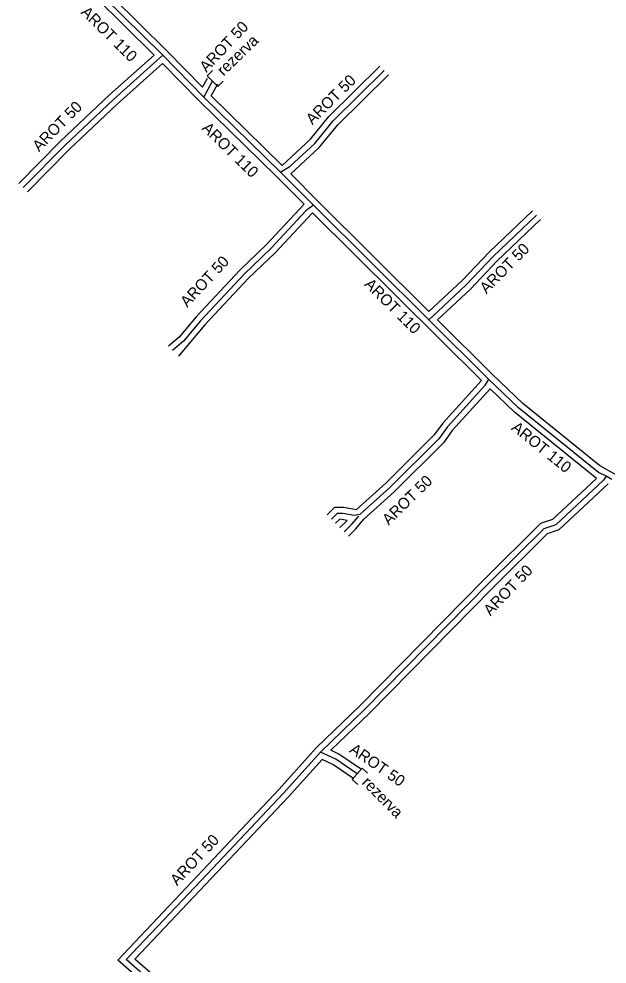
# Model space of a CAD drawing. Extents: x -651943 to -618711, y -1138561 to -1100552.
# Drawn here: x -640780.7 to -640741.3, y -1114890.9 to -1114827.6 of the extents above; entities that cross this region are included whole.
import ezdxf

# ---------------------------------------------------------------- set-up
doc = ezdxf.new("R2010")
doc.units = 0
for name, color, linetype in [('KT optika', 7, 'Continuous'), ('KT trasa', 7, 'Continuous'), ('KT zařízení', 7, 'Continuous')]:
    doc.layers.add(name, color=color, linetype=linetype)

# ---------------------------------------------------------------- blocks, each defined once
blk = doc.blocks.new('TVREZ')
at = {"layer": 'KT zařízení'}
for p, q in [((-0.05, 0.05), (0, 0.05)), ((0, -0.05), (0, 0.05)), ((-0.05, -0.05), (0, -0.05))]:
    blk.add_line(p, q, dxfattribs=at)

msp = doc.modelspace()

# ---------------------------------------------------------------- linework, layer by layer
at = {"layer": 'KT optika'}
for p, q in [((-640771.06, -1114830.05), (-640776.02, -1114825.15)), ((-640771.06, -1114830.05), (-640776.02, -1114825.15)), ((-640771.06, -1114830.05), (-640771.45, -1114830.41)), ((-640771.06, -1114830.05), (-640771.45, -1114830.41)), ((-640768.31, -1114832.85), (-640771.06, -1114830.05)), ((-640768.31, -1114832.85), (-640771.06, -1114830.05)), ((-640771.45, -1114830.41), (-640774.36, -1114833.01)), ((-640771.45, -1114830.41), (-640774.36, -1114833.01)), ((-640759.64, -1114834.43), (-640756.237, -1114831.068)), ((-640759.64, -1114834.43), (-640756.237, -1114831.068)), ((-640768.31, -1114832.85), (-640767.72, -1114831.78)), ((-640768.31, -1114832.85), (-640767.72, -1114831.78)), ((-640774.36, -1114833.01), (-640777.61, -1114836.08)), ((-640774.36, -1114833.01), (-640777.61, -1114836.08)), ((-640763.17, -1114837.88), (-640768.31, -1114832.85)), ((-640763.17, -1114837.88), (-640768.31, -1114832.85)), ((-640760.88, -1114835.95), (-640759.64, -1114834.43)), ((-640760.88, -1114835.95), (-640759.64, -1114834.43)), ((-640777.61, -1114836.08), (-640780.409, -1114838.905)), ((-640777.61, -1114836.08), (-640780.409, -1114838.905)), ((-640762.52, -1114837.48), (-640760.88, -1114835.95)), ((-640762.52, -1114837.48), (-640760.88, -1114835.95)), ((-640763.17, -1114837.88), (-640762.52, -1114837.48)), ((-640763.17, -1114837.88), (-640762.52, -1114837.48)), ((-640760.97, -1114840.09), (-640763.17, -1114837.88)), ((-640760.97, -1114840.09), (-640763.17, -1114837.88)), ((-640760.97, -1114840.09), (-640761.45, -1114840.45)), ((-640760.97, -1114840.09), (-640761.45, -1114840.45)), ((-640749.24, -1114851.73), (-640760.97, -1114840.09)), ((-640749.24, -1114851.73), (-640760.97, -1114840.09)), ((-640761.45, -1114840.45), (-640763.83, -1114842.99)), ((-640761.45, -1114840.45), (-640763.83, -1114842.99)), ((-640748.93, -1114843.52), (-640746.036, -1114840.761)), ((-640748.93, -1114843.52), (-640746.036, -1114840.761)), ((-640763.83, -1114842.99), (-640765.61, -1114844.71)), ((-640763.83, -1114842.99), (-640765.61, -1114844.71)), ((-640750.74, -1114845.41), (-640748.93, -1114843.52)), ((-640750.74, -1114845.41), (-640748.93, -1114843.52)), ((-640765.61, -1114844.71), (-640768.53, -1114847.83)), ((-640765.61, -1114844.71), (-640768.53, -1114847.83)), ((-640752.65, -1114847.19), (-640750.74, -1114845.41)), ((-640752.65, -1114847.19), (-640750.74, -1114845.41)), ((-640753.254, -1114847.747), (-640752.65, -1114847.19)), ((-640753.254, -1114847.747), (-640752.65, -1114847.19)), ((-640768.53, -1114847.83), (-640769.68, -1114849.19)), ((-640768.53, -1114847.83), (-640769.68, -1114849.19)), ((-640769.68, -1114849.19), (-640770.414, -1114849.814)), ((-640769.68, -1114849.19), (-640770.414, -1114849.814)), ((-640749.49, -1114852.16), (-640752, -1114854.92)), ((-640749.49, -1114852.16), (-640752, -1114854.92)), ((-640749.24, -1114851.73), (-640749.49, -1114852.16)), ((-640749.24, -1114851.73), (-640749.49, -1114852.16)), ((-640747.23, -1114853.65), (-640749.24, -1114851.73)), ((-640747.23, -1114853.65), (-640749.24, -1114851.73)), ((-640741.88, -1114857.98), (-640747.23, -1114853.65)), ((-640741.88, -1114857.98), (-640747.23, -1114853.65)), ((-640752, -1114854.92), (-640752.57, -1114855.72)), ((-640752, -1114854.92), (-640752.57, -1114855.72)), ((-640752.57, -1114855.72), (-640755.85, -1114858.98)), ((-640752.57, -1114855.72), (-640755.85, -1114858.98)), ((-640741.37, -1114858.22), (-640741.88, -1114857.98)), ((-640741.37, -1114858.22), (-640741.88, -1114857.98)), ((-640741.55, -1114858.48), (-640744.75, -1114861.47)), ((-640741.55, -1114858.48), (-640744.75, -1114861.47)), ((-640741.37, -1114858.22), (-640741.55, -1114858.48)), ((-640741.37, -1114858.22), (-640741.55, -1114858.48)), ((-640740.99, -1114858.43), (-640741.37, -1114858.22)), ((-640740.99, -1114858.43), (-640741.37, -1114858.22)), ((-640755.85, -1114858.98), (-640757.87, -1114860.79)), ((-640755.85, -1114858.98), (-640757.87, -1114860.79)), ((-640759.77, -1114861.09), (-640759.39, -1114860.71)), ((-640759.77, -1114861.09), (-640759.39, -1114860.71)), ((-640759.01, -1114860.72), (-640759.39, -1114860.71)), ((-640759.01, -1114860.72), (-640759.39, -1114860.71)), ((-640758.25, -1114860.86), (-640759.01, -1114860.72)), ((-640758.25, -1114860.86), (-640759.01, -1114860.72)), ((-640758.43, -1114861.46), (-640757.92, -1114860.89)), ((-640758.43, -1114861.46), (-640757.92, -1114860.89)), ((-640757.87, -1114860.79), (-640758.25, -1114860.86)), ((-640757.87, -1114860.79), (-640758.25, -1114860.86)), ((-640758.911, -1114861.945), (-640758.43, -1114861.46)), ((-640758.911, -1114861.945), (-640758.43, -1114861.46)), ((-640745.54, -1114861.74), (-640749.25, -1114865.41)), ((-640745.54, -1114861.74), (-640749.25, -1114865.41)), ((-640744.75, -1114861.47), (-640745.54, -1114861.74)), ((-640744.75, -1114861.47), (-640745.54, -1114861.74)), ((-640749.25, -1114865.41), (-640757.55, -1114873.84)), ((-640749.25, -1114865.41), (-640757.55, -1114873.84)), ((-640757.55, -1114873.84), (-640760.49, -1114876.68)), ((-640757.55, -1114873.84), (-640760.49, -1114876.68)), ((-640760.49, -1114876.68), (-640762.97, -1114879.43)), ((-640760.49, -1114876.68), (-640762.97, -1114879.43)), ((-640759.47, -1114877.16), (-640760.49, -1114876.68)), ((-640759.47, -1114877.16), (-640760.49, -1114876.68)), ((-640758.05, -1114878.14), (-640759.47, -1114877.16)), ((-640758.05, -1114878.14), (-640759.47, -1114877.16)), ((-640768.09, -1114884.85), (-640762.97, -1114879.43)), ((-640768.09, -1114884.85), (-640762.97, -1114879.43)), ((-640773.5, -1114890.57), (-640768.09, -1114884.85)), ((-640773.5, -1114890.57), (-640768.09, -1114884.85)), ((-640771.67, -1114892.16), (-640773.5, -1114890.57)), ((-640771.67, -1114892.16), (-640773.5, -1114890.57))]:
    msp.add_line(p, q, dxfattribs=at)
at = {"layer": 'KT trasa'}
for p, q in [((-640771.06, -1114830.05), (-640776.02, -1114825.15)), ((-640771.06, -1114830.05), (-640771.45, -1114830.41)), ((-640768.31, -1114832.85), (-640771.06, -1114830.05)), ((-640771.45, -1114830.41), (-640774.36, -1114833.01)), ((-640759.64, -1114834.43), (-640756.237, -1114831.068)), ((-640768.31, -1114832.85), (-640767.72, -1114831.78)), ((-640774.36, -1114833.01), (-640777.61, -1114836.08)), ((-640763.17, -1114837.88), (-640768.31, -1114832.85)), ((-640760.88, -1114835.95), (-640759.64, -1114834.43)), ((-640777.61, -1114836.08), (-640780.409, -1114838.905)), ((-640762.52, -1114837.48), (-640760.88, -1114835.95)), ((-640763.17, -1114837.88), (-640762.52, -1114837.48)), ((-640760.97, -1114840.09), (-640763.17, -1114837.88)), ((-640760.97, -1114840.09), (-640761.45, -1114840.45)), ((-640749.24, -1114851.73), (-640760.97, -1114840.09)), ((-640761.45, -1114840.45), (-640763.83, -1114842.99)), ((-640748.93, -1114843.52), (-640746.036, -1114840.761)), ((-640763.83, -1114842.99), (-640765.61, -1114844.71)), ((-640750.74, -1114845.41), (-640748.93, -1114843.52)), ((-640765.61, -1114844.71), (-640768.53, -1114847.83)), ((-640752.65, -1114847.19), (-640750.74, -1114845.41)), ((-640753.254, -1114847.747), (-640752.65, -1114847.19)), ((-640768.53, -1114847.83), (-640769.68, -1114849.19)), ((-640769.68, -1114849.19), (-640770.414, -1114849.814)), ((-640749.49, -1114852.16), (-640752, -1114854.92)), ((-640749.24, -1114851.73), (-640749.49, -1114852.16)), ((-640747.23, -1114853.65), (-640749.24, -1114851.73)), ((-640741.88, -1114857.98), (-640747.23, -1114853.65)), ((-640752, -1114854.92), (-640752.57, -1114855.72)), ((-640752.57, -1114855.72), (-640755.85, -1114858.98)), ((-640741.37, -1114858.22), (-640741.88, -1114857.98)), ((-640741.55, -1114858.48), (-640744.75, -1114861.47)), ((-640741.37, -1114858.22), (-640741.55, -1114858.48)), ((-640740.99, -1114858.43), (-640741.37, -1114858.22)), ((-640755.85, -1114858.98), (-640757.87, -1114860.79)), ((-640759.77, -1114861.09), (-640759.39, -1114860.71)), ((-640759.01, -1114860.72), (-640759.39, -1114860.71)), ((-640758.25, -1114860.86), (-640759.01, -1114860.72)), ((-640758.43, -1114861.46), (-640757.92, -1114860.89)), ((-640757.87, -1114860.79), (-640758.25, -1114860.86)), ((-640758.911, -1114861.945), (-640758.43, -1114861.46)), ((-640745.54, -1114861.74), (-640749.25, -1114865.41)), ((-640744.75, -1114861.47), (-640745.54, -1114861.74)), ((-640749.25, -1114865.41), (-640757.55, -1114873.84)), ((-640757.55, -1114873.84), (-640760.49, -1114876.68)), ((-640760.49, -1114876.68), (-640762.97, -1114879.43)), ((-640759.47, -1114877.16), (-640760.49, -1114876.68)), ((-640758.05, -1114878.14), (-640759.47, -1114877.16)), ((-640768.09, -1114884.85), (-640762.97, -1114879.43)), ((-640773.5, -1114890.57), (-640768.09, -1114884.85)), ((-640771.67, -1114892.16), (-640773.5, -1114890.57))]:
    msp.add_line(p, q, dxfattribs=at)
at = {"layer": 'KT zařízení'}
for p, q in [((-640771.638, -1114830.041), (-640776.34, -1114825.395)), ((-640770.778, -1114829.765), (-640775.477, -1114825.123)), ((-640771.638, -1114830.041), (-640774.617, -1114832.703)), ((-640768.401, -1114832.186), (-640770.774, -1114829.769)), ((-640771.072, -1114830.608), (-640774.102, -1114833.316)), ((-640768.617, -1114833.108), (-640771.072, -1114830.608)), ((-640759.931, -1114834.155), (-640756.518, -1114830.783)), ((-640759.348, -1114834.704), (-640755.955, -1114831.352)), ((-640768.401, -1114832.186), (-640768.07, -1114831.586)), ((-640767.812, -1114832.777), (-640767.369, -1114831.973)), ((-640774.617, -1114832.703), (-640777.901, -1114835.805)), ((-640774.102, -1114833.316), (-640777.318, -1114836.354)), ((-640763.488, -1114838.127), (-640768.617, -1114833.108)), ((-640763.055, -1114837.432), (-640767.812, -1114832.777)), ((-640761.17, -1114835.674), (-640759.931, -1114834.155)), ((-640760.589, -1114836.225), (-640759.348, -1114834.704)), ((-640777.901, -1114835.805), (-640780.693, -1114838.623)), ((-640763.055, -1114837.432), (-640761.17, -1114835.674)), ((-640777.318, -1114836.354), (-640780.124, -1114839.186)), ((-640762.488, -1114837.997), (-640760.589, -1114836.225)), ((-640761.599, -1114840.024), (-640763.488, -1114838.127)), ((-640760.686, -1114839.807), (-640762.488, -1114837.997)), ((-640761.599, -1114840.024), (-640764.116, -1114842.711)), ((-640753.242, -1114847.195), (-640760.686, -1114839.807)), ((-640761.033, -1114840.589), (-640763.543, -1114843.268)), ((-640749.719, -1114851.817), (-640761.033, -1114840.589)), ((-640749.201, -1114843.225), (-640746.312, -1114840.471)), ((-640748.658, -1114843.814), (-640745.759, -1114841.05)), ((-640764.116, -1114842.711), (-640765.907, -1114844.441)), ((-640763.543, -1114843.268), (-640765.312, -1114844.978)), ((-640751.018, -1114845.123), (-640749.201, -1114843.225)), ((-640750.461, -1114845.696), (-640748.658, -1114843.814)), ((-640765.907, -1114844.441), (-640768.825, -1114847.56)), ((-640765.312, -1114844.978), (-640768.234, -1114848.1)), ((-640753.242, -1114847.195), (-640751.018, -1114845.123)), ((-640752.674, -1114847.759), (-640750.461, -1114845.696)), ((-640768.825, -1114847.56), (-640769.964, -1114848.906)), ((-640748.991, -1114851.413), (-640752.674, -1114847.759)), ((-640768.234, -1114848.1), (-640770.009, -1114850.198)), ((-640769.964, -1114848.906), (-640770.673, -1114849.509)), ((-640746.958, -1114853.355), (-640748.991, -1114851.413)), ((-640749.719, -1114851.817), (-640752.312, -1114854.668)), ((-640749.144, -1114852.374), (-640751.687, -1114855.171)), ((-640747.501, -1114853.944), (-640749.144, -1114852.374)), ((-640741.822, -1114857.512), (-640746.958, -1114853.355)), ((-640742.025, -1114858.376), (-640747.501, -1114853.944)), ((-640752.312, -1114854.668), (-640752.877, -1114855.462)), ((-640752.877, -1114855.462), (-640756.125, -1114858.69)), ((-640751.687, -1114855.171), (-640752.262, -1114855.977)), ((-640752.262, -1114855.977), (-640755.574, -1114859.269)), ((-640740.625, -1114858.174), (-640741.822, -1114857.512)), ((-640742.025, -1114858.376), (-640744.961, -1114861.119)), ((-640756.125, -1114858.69), (-640758.119, -1114860.477)), ((-640741.244, -1114858.742), (-640744.538, -1114861.82)), ((-640755.574, -1114859.269), (-640757.603, -1114861.087)), ((-640760.052, -1114860.807), (-640759.55, -1114860.305)), ((-640758.965, -1114860.321), (-640759.55, -1114860.305)), ((-640758.119, -1114860.477), (-640758.965, -1114860.321)), ((-640759.487, -1114861.372), (-640759.205, -1114861.09)), ((-640758.716, -1114861.18), (-640759.205, -1114861.09)), ((-640758.139, -1114861.735), (-640757.603, -1114861.087)), ((-640744.961, -1114861.119), (-640745.756, -1114861.391)), ((-640759.195, -1114861.663), (-640758.716, -1114861.18)), ((-640758.626, -1114862.226), (-640758.139, -1114861.735)), ((-640745.756, -1114861.391), (-640749.533, -1114865.127)), ((-640745.323, -1114862.088), (-640748.966, -1114865.692)), ((-640744.538, -1114861.82), (-640745.323, -1114862.088)), ((-640749.533, -1114865.127), (-640757.85, -1114873.574)), ((-640748.966, -1114865.692), (-640757.249, -1114874.105)), ((-640757.85, -1114873.574), (-640760.782, -1114876.407)), ((-640757.249, -1114874.105), (-640759.795, -1114876.564)), ((-640760.782, -1114876.407), (-640763.275, -1114879.171)), ((-640759.265, -1114876.814), (-640759.795, -1114876.564)), ((-640757.822, -1114877.81), (-640759.265, -1114876.814)), ((-640760.391, -1114877.168), (-640762.664, -1114879.688)), ((-640759.673, -1114877.505), (-640760.391, -1114877.168)), ((-640758.277, -1114878.469), (-640759.673, -1114877.505)), ((-640768.38, -1114884.575), (-640763.275, -1114879.171)), ((-640767.799, -1114885.124), (-640762.664, -1114879.688)), ((-640774.076, -1114890.598), (-640768.38, -1114884.575)), ((-640772.923, -1114890.541), (-640767.799, -1114885.124)), ((-640771.196, -1114893.1), (-640774.076, -1114890.598)), ((-640770.721, -1114892.454), (-640772.923, -1114890.541))]:
    msp.add_line(p, q, dxfattribs=at)

# ---------------------------------------------------------------- block references
for p, xscale, yscale, rotation in [((-640767.72, -1114831.78), 9.999995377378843, 9.999995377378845, -134.65852426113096), ((-640758.05, -1114878.14), 10.00002724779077, 10.000027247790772, 138.53658132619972)]:
    msp.add_blockref('TVREZ', p, dxfattribs=dict(at, xscale=xscale, yscale=yscale, rotation=rotation))

# ---------------------------------------------------------------- texts
for s, rotation, p in [('AROT 110', 315.34591, (-640776.592, -1114827.226)), ('AROT 50', 46.7349, (-640768.132, -1114831.25)), ('rezerva', 44.15075, (-640766.988, -1114831.475)), ('AROT 50', 44.65378, (-640761.037, -1114834.746)), ('AROT 50', 45.26554, (-640779.338, -1114836.545)), ('AROT 110', 315.62104, (-640768.49, -1114834.988)), ('AROT 50', 45.31377, (-640749.384, -1114846.05)), ('AROT 50', 46.90694, (-640769.418, -1114846.96)), ('AROT 110', 315.21859, (-640757.611, -1114845.431)), ('AROT 110', 321.01637, (-640747.77, -1114855.069)), ('AROT 50', 44.42922, (-640755.926, -1114861.544)), ('AROT 50', 46.18401, (-640749.126, -1114867.608)), ('AROT 50', 325.38545, (-640758.613, -1114876.657)), ('rezerva', 314.6763, (-640757.777, -1114878.773)), ('AROT 50', 46.59603, (-640770.097, -1114885.663))]:
    msp.add_text(s, height=0.75, rotation=rotation, dxfattribs=at).set_placement(p)

doc.saveas('drawing.dxf')
